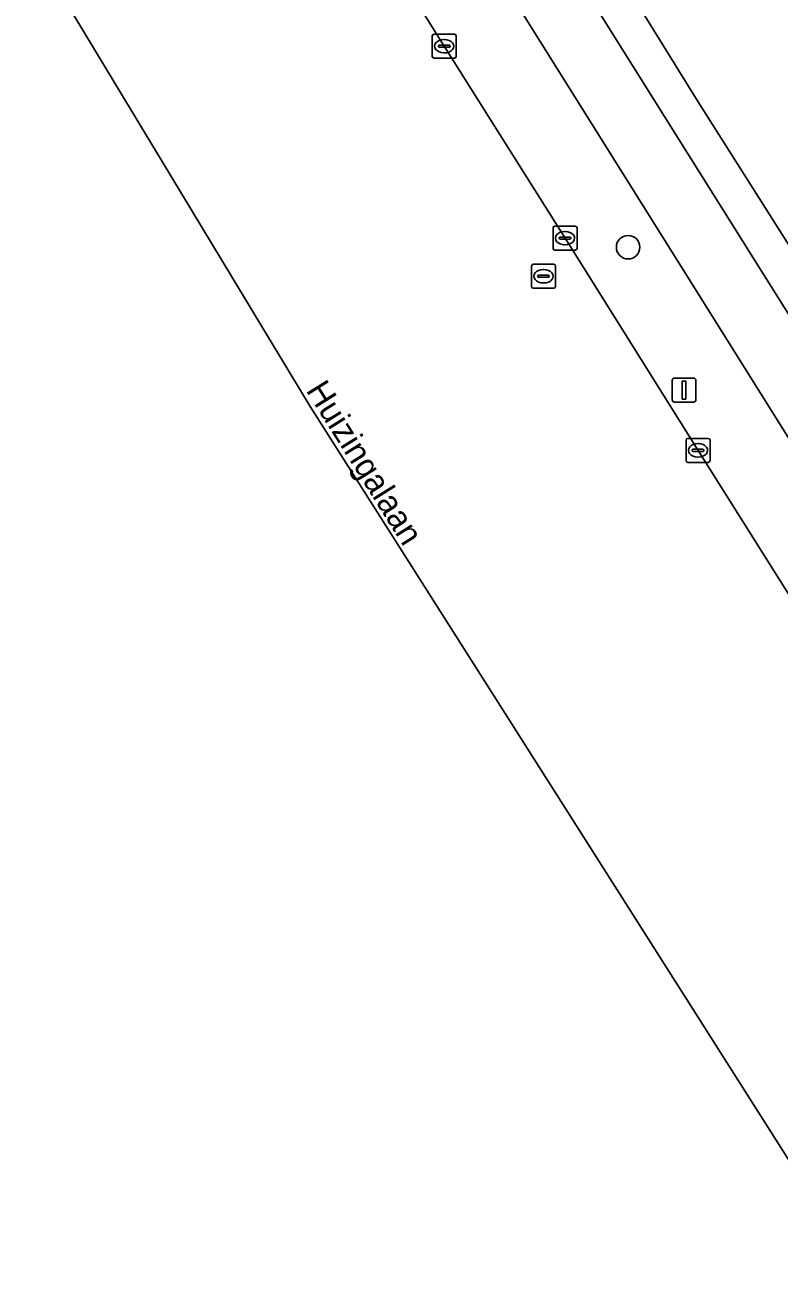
# Model space of a CAD drawing. Extents: x 160077 to 160948, y 386481 to 387498.
# Drawn here: x 160084.1 to 160115.5, y 387255.2 to 387307 of the extents above; entities that cross this region are included whole.
import ezdxf

# ---------------------------------------------------------------- set-up
doc = ezdxf.new("R2010")
doc.units = 0
for name, color, linetype in [('IMGEO_Berm_groen', 7, 'Continuous'), ('IMGEO_Boom', 7, 'Continuous'), ('IMGEO_Fietspad_gesloten', 7, 'Continuous'), ('IMGEO_Groenvoorziening', 7, 'Continuous'), ('IMGEO_Kolk', 7, 'Continuous'), ('IMGEO_Lichtmast', 7, 'Continuous'), ('IMGEO_Openbare_ruimte_label', 7, 'Continuous'), ('IMGEO_Rijbaan_regionaal_gesloten', 7, 'Continuous'), ('IMGEO_Rioolput', 7, 'Continuous'), ('IMGEO_Voetpad_open', 7, 'Continuous')]:
    doc.layers.add(name, color=color, linetype=linetype)

msp = doc.modelspace()

# ---------------------------------------------------------------- linework, layer by layer
at = {"layer": 'IMGEO_Berm_groen'}
for points in [[(160125.245, 387274.696), (160122.542, 387279.222), (160099.906, 387315.367), (160099.341, 387316.28)], [(160096.318, 387314.501), (160096.531, 387314.167), (160101.546, 387306.151), (160106.581, 387298.148), (160112.126, 387289.301), (160117.165, 387281.298)]]:
    msp.add_lwpolyline(points, dxfattribs=at)
at = {"layer": 'IMGEO_Boom'}
msp.add_circle((160109.211, 387297.771), 0.489, dxfattribs=at)
at = {"layer": 'IMGEO_Fietspad_gesloten'}
msp.add_lwpolyline([(160129.06, 387274.05), (160114.864, 387296.614), (160102.066, 387317.033), (160101.473, 387318.123), (160100.745, 387319.628), (160100.284, 387320.786), (160097.499, 387319.172), (160099.341, 387316.28), (160099.906, 387315.367), (160122.542, 387279.222), (160125.245, 387274.696)], dxfattribs=at)
at = {"layer": 'IMGEO_Groenvoorziening'}
msp.add_lwpolyline([(160104.15, 387318.343), (160105.669, 387314.379), (160105.879, 387313.937), (160112.11, 387303.867), (160121.033, 387289.768), (160129.934, 387275.653), (160130.837, 387274.317), (160132.053, 387273.157), (160139.785, 387274.28), (160109.024, 387320.599)], close=True, dxfattribs=at)
at = {"layer": 'IMGEO_Kolk'}
for p, q in [((160101.12, 387306.651), (160101.972, 387306.651)), ((160101.045, 387305.725), (160101.045, 387306.577)), ((160101.304, 387306.145), (160101.304, 387306.157)), ((160101.742, 387306.108), (160101.344, 387306.108)), ((160101.347, 387306.194), (160101.745, 387306.194)), ((160101.533, 387306.431), (160101.558, 387306.431)), ((160101.788, 387306.157), (160101.788, 387306.145)), ((160102.046, 387306.577), (160102.046, 387305.725)), ((160101.972, 387305.651), (160101.12, 387305.651)), ((160101.556, 387305.871), (160101.531, 387305.871)), ((160106.08, 387297.722), (160106.08, 387298.574)), ((160106.155, 387298.648), (160107.007, 387298.648)), ((160106.568, 387298.428), (160106.593, 387298.428)), ((160107.081, 387298.574), (160107.081, 387297.722)), ((160106.339, 387298.142), (160106.339, 387298.154)), ((160106.777, 387298.105), (160106.379, 387298.105)), ((160106.382, 387298.191), (160106.78, 387298.191)), ((160106.591, 387297.868), (160106.566, 387297.868)), ((160106.823, 387298.154), (160106.823, 387298.142)), ((160107.007, 387297.648), (160106.155, 387297.648)), ((160111.625, 387288.875), (160111.625, 387289.727)), ((160111.7, 387289.801), (160112.552, 387289.801)), ((160112.113, 387289.581), (160112.138, 387289.581)), ((160112.626, 387289.727), (160112.626, 387288.875)), ((160111.884, 387289.295), (160111.884, 387289.307)), ((160112.322, 387289.258), (160111.924, 387289.258)), ((160111.927, 387289.344), (160112.325, 387289.344)), ((160112.136, 387289.021), (160112.111, 387289.021)), ((160112.368, 387289.307), (160112.368, 387289.295)), ((160112.552, 387288.801), (160111.7, 387288.801))]:
    msp.add_line(p, q, dxfattribs=at)
for points in [[(160101.12, 387306.651), (160101.972, 387306.651)], [(160101.045, 387305.725), (160101.045, 387306.577)], [(160102.046, 387306.577), (160102.046, 387305.725)], [(160101.972, 387305.651), (160101.12, 387305.651)], [(160106.08, 387297.722), (160106.08, 387298.574)], [(160106.155, 387298.648), (160107.007, 387298.648)], [(160107.081, 387298.574), (160107.081, 387297.722)], [(160107.007, 387297.648), (160106.155, 387297.648)], [(160111.625, 387288.875), (160111.625, 387289.727)], [(160111.7, 387289.801), (160112.552, 387289.801)], [(160112.626, 387289.727), (160112.626, 387288.875)], [(160112.552, 387288.801), (160111.7, 387288.801)]]:
    msp.add_lwpolyline(points, dxfattribs=at)
for centre, radius, start, end in [((160101.122, 387306.575), 0.0765, 91.552, 178.448), ((160101.122, 387306.575), 0.0765, 91.552, 178.448), ((160101.97, 387306.575), 0.0765, 1.552, 88.448), ((160101.97, 387306.575), 0.0765, 1.552, 88.448), ((160101.344, 387306.154), 0.0403, 85.8775, 175.7526), ((160101.341, 387306.144), 0.0366, 178.938, 274.7102), ((160101.745, 387306.151), 0.043, 264.8664, 352.4533), ((160101.749, 387306.156), 0.0386, 1.7309, 96.639), ((160101.122, 387305.727), 0.0765, 181.552, 268.448), ((160101.122, 387305.727), 0.0765, 181.552, 268.448), ((160101.97, 387305.727), 0.0765, 271.552, 358.448), ((160101.97, 387305.727), 0.0765, 271.552, 358.448), ((160106.157, 387298.572), 0.0765, 91.552, 178.448), ((160106.157, 387298.572), 0.0765, 91.552, 178.448), ((160107.005, 387298.572), 0.0765, 1.552, 88.448), ((160107.005, 387298.572), 0.0765, 1.552, 88.448), ((160106.379, 387298.151), 0.0403, 85.8775, 175.7526), ((160106.376, 387298.141), 0.0366, 178.938, 274.7102), ((160106.78, 387298.148), 0.043, 264.8664, 352.4533), ((160106.784, 387298.153), 0.0386, 1.7309, 96.639), ((160106.157, 387297.724), 0.0765, 181.552, 268.448), ((160106.157, 387297.724), 0.0765, 181.552, 268.448), ((160107.005, 387297.724), 0.0765, 271.552, 358.448), ((160107.005, 387297.724), 0.0765, 271.552, 358.448), ((160111.702, 387289.725), 0.0765, 91.552, 178.448), ((160111.702, 387289.725), 0.0765, 91.552, 178.448), ((160112.55, 387289.725), 0.0765, 1.552, 88.448), ((160112.55, 387289.725), 0.0765, 1.552, 88.448), ((160111.924, 387289.304), 0.0403, 85.8775, 175.7526), ((160111.921, 387289.294), 0.0366, 178.938, 274.7102), ((160112.325, 387289.301), 0.043, 264.8664, 352.4533), ((160112.329, 387289.306), 0.0386, 1.7309, 96.639), ((160111.702, 387288.877), 0.0765, 181.552, 268.448), ((160111.702, 387288.877), 0.0765, 181.552, 268.448), ((160112.55, 387288.877), 0.0765, 271.552, 358.448), ((160112.55, 387288.877), 0.0765, 271.552, 358.448)]:
    msp.add_arc(centre, radius, start, end, dxfattribs=at)
for centre, major_axis, ratio, start_param, end_param in [((160101.532, 387306.151), (-0.387, 0.002), 0.722429, 4.712389, 7.853982), ((160101.557, 387306.151), (-0.39, 0.002), 0.717154, 1.570796, 4.712389), ((160106.567, 387298.148), (-0.387, 0.002), 0.722429, 4.712389, 7.853982), ((160106.592, 387298.148), (-0.39, 0.002), 0.717154, 1.570796, 4.712389), ((160112.112, 387289.301), (-0.387, 0.002), 0.722429, 4.712389, 7.853982), ((160112.137, 387289.301), (-0.39, 0.002), 0.717154, 1.570796, 4.712389)]:
    msp.add_ellipse(centre, major_axis=major_axis, ratio=ratio, start_param=start_param, end_param=end_param, dxfattribs=at)
at = {"layer": 'IMGEO_Lichtmast'}
for p, q in [((160111.051, 387291.412), (160111.051, 387292.212)), ((160111.051, 387292.212), (160111.051, 387291.412)), ((160111.151, 387292.312), (160111.941, 387292.312)), ((160111.941, 387292.312), (160111.151, 387292.312)), ((160112.041, 387292.212), (160112.041, 387291.412)), ((160112.041, 387291.412), (160112.041, 387292.212)), ((160111.941, 387291.312), (160111.151, 387291.312)), ((160111.151, 387291.312), (160111.941, 387291.312))]:
    msp.add_line(p, q, dxfattribs=at)
msp.add_lwpolyline([(160111.471, 387292.187), (160111.621, 387292.187), (160111.621, 387291.437), (160111.471, 387291.437), (160111.471, 387292.187)], dxfattribs=at)
for centre, start, end in [((160111.151, 387292.212), 90, 180), ((160111.151, 387292.212), 90, 180), ((160111.941, 387292.212), 0, 90), ((160111.941, 387292.212), 360, 90), ((160111.151, 387291.412), 180, 270), ((160111.151, 387291.412), 180, 270), ((160111.941, 387291.412), 270, 0), ((160111.941, 387291.412), 270, 0)]:
    msp.add_arc(centre, 0.1, start, end, dxfattribs=at)
at = {"layer": 'IMGEO_Rijbaan_regionaal_gesloten'}
msp.add_lwpolyline([(160117.165, 387281.298), (160112.126, 387289.301), (160106.581, 387298.148), (160101.546, 387306.151), (160096.531, 387314.167), (160096.318, 387314.501), (160095.816, 387315.349), (160094.645, 387317.405), (160084.061, 387310.833), (160095.955, 387291.129), (160118.75, 387255.247)], dxfattribs=at)
at = {"layer": 'IMGEO_Rioolput'}
for p, q in [((160105.183, 387296.133), (160105.183, 387296.985)), ((160105.258, 387297.059), (160106.11, 387297.059)), ((160105.671, 387296.839), (160105.696, 387296.839)), ((160106.184, 387296.985), (160106.184, 387296.133)), ((160105.442, 387296.553), (160105.442, 387296.565)), ((160105.88, 387296.516), (160105.482, 387296.516)), ((160105.485, 387296.602), (160105.883, 387296.602)), ((160105.694, 387296.279), (160105.669, 387296.279)), ((160105.926, 387296.565), (160105.926, 387296.553)), ((160106.11, 387296.059), (160105.258, 387296.059))]:
    msp.add_line(p, q, dxfattribs=at)
for points in [[(160105.183, 387296.133), (160105.183, 387296.985)], [(160105.258, 387297.059), (160106.11, 387297.059)], [(160106.184, 387296.985), (160106.184, 387296.133)], [(160106.11, 387296.059), (160105.258, 387296.059)]]:
    msp.add_lwpolyline(points, dxfattribs=at)
for centre, radius, start, end in [((160105.26, 387296.983), 0.0765, 91.552, 178.448), ((160105.26, 387296.983), 0.0765, 91.552, 178.448), ((160106.108, 387296.983), 0.0765, 1.552, 88.448), ((160106.108, 387296.983), 0.0765, 1.552, 88.448), ((160105.482, 387296.562), 0.0403, 85.8775, 175.7526), ((160105.479, 387296.552), 0.0366, 178.938, 274.7102), ((160105.883, 387296.559), 0.043, 264.8664, 352.4533), ((160105.887, 387296.564), 0.0386, 1.7309, 96.639), ((160105.26, 387296.135), 0.0765, 181.552, 268.448), ((160105.26, 387296.135), 0.0765, 181.552, 268.448), ((160106.108, 387296.135), 0.0765, 271.552, 358.448), ((160106.108, 387296.135), 0.0765, 271.552, 358.448)]:
    msp.add_arc(centre, radius, start, end, dxfattribs=at)
for centre, major_axis, ratio, start_param, end_param in [((160105.67, 387296.559), (-0.387, 0.002), 0.722429, 4.712389, 7.853982), ((160105.695, 387296.559), (-0.39, 0.002), 0.717154, 1.570796, 4.712389)]:
    msp.add_ellipse(centre, major_axis=major_axis, ratio=ratio, start_param=start_param, end_param=end_param, dxfattribs=at)
at = {"layer": 'IMGEO_Voetpad_open'}
for points in [[(160100.002, 387321.494), (160100.284, 387320.786), (160100.745, 387319.628), (160101.473, 387318.123), (160102.066, 387317.033), (160114.864, 387296.614), (160129.06, 387274.05)], [(160137.215, 387267.43), (160139.615, 387268.878), (160132.053, 387273.157), (160130.837, 387274.317), (160129.934, 387275.653), (160121.033, 387289.768), (160112.11, 387303.867), (160105.879, 387313.937)]]:
    msp.add_lwpolyline(points, dxfattribs=at)

# ---------------------------------------------------------------- texts
at = {"layer": 'IMGEO_Openbare_ruimte_label'}
msp.add_text('Huizingalaan', height=1, rotation=302.0844, dxfattribs=at).set_placement((160095.758, 387291.804))

doc.saveas('drawing.dxf')
